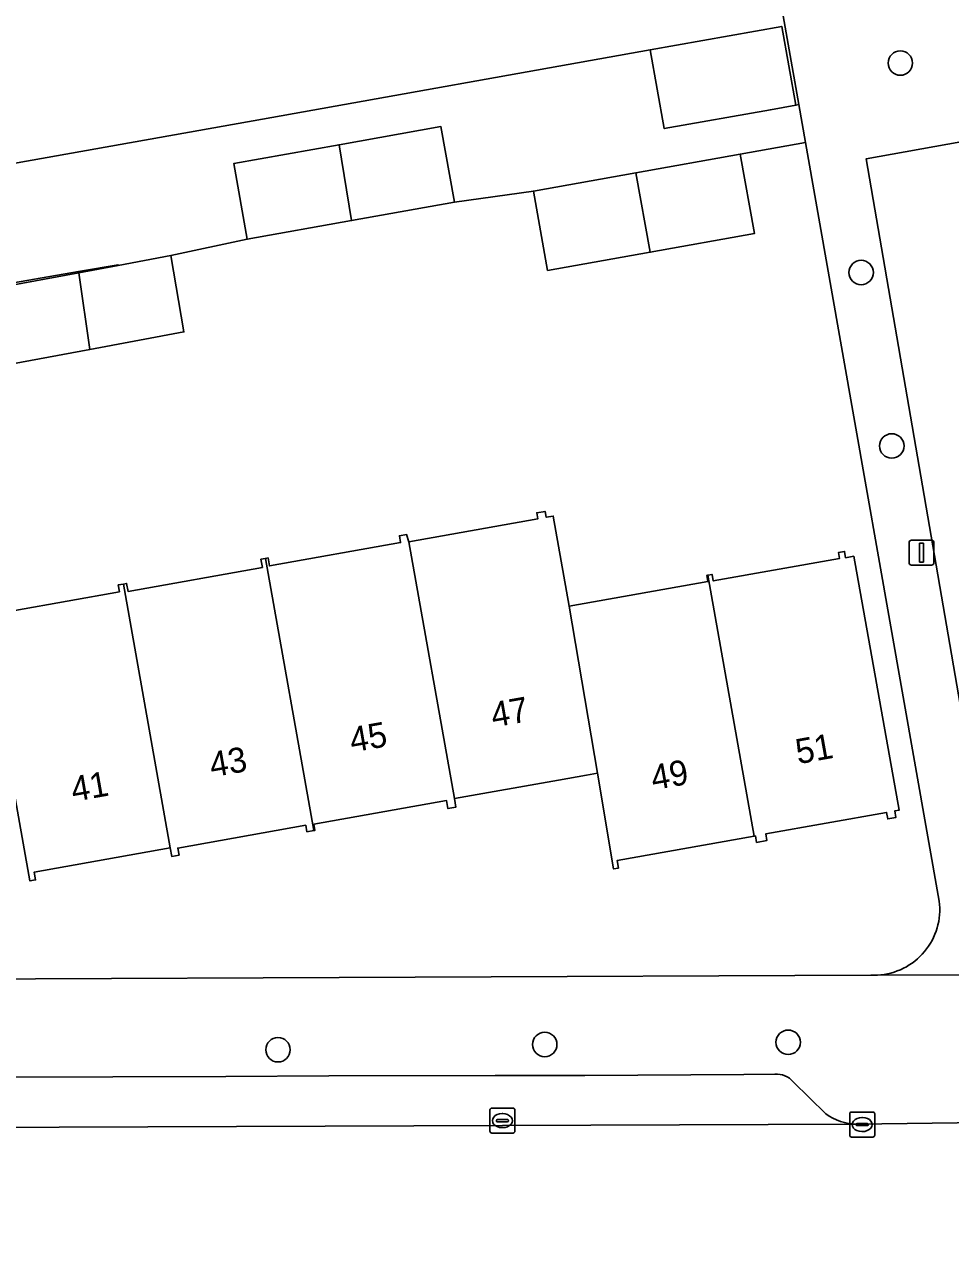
# Model space of a CAD drawing. Extents: x 157793 to 159380, y 380877 to 382313.
# Drawn here: x 158414.16 to 158451.2, y 381260.34 to 381309.75 of the extents above; entities that cross this region are included whole.
import ezdxf

# ---------------------------------------------------------------- set-up
doc = ezdxf.new("R2010")
doc.units = 0
for name, color, linetype in [('IMGEO_Boom', 7, 'Continuous'), ('IMGEO_Erf', 7, 'Continuous'), ('IMGEO_Kolk', 7, 'Continuous'), ('IMGEO_Lichtmast', 7, 'Continuous'), ('IMGEO_Pand', 7, 'Continuous'), ('IMGEO_Pand_nummerreeks', 7, 'Continuous'), ('IMGEO_Parkeervlak_open', 7, 'Continuous'), ('IMGEO_Rijbaan_lokaal_gesloten', 7, 'Continuous'), ('IMGEO_Voetpad_open', 7, 'Continuous')]:
    doc.layers.add(name, color=color, linetype=linetype)

msp = doc.modelspace()

# ---------------------------------------------------------------- linework, layer by layer
at = {"layer": 'IMGEO_Boom'}
for centre in [(158449.203, 381308.215), (158447.634, 381299.838), (158448.86, 381292.903), (158424.297, 381268.757), (158434.973, 381268.967), (158444.714, 381269.054)]:
    msp.add_circle(centre, 0.489, dxfattribs=at)
at = {"layer": 'IMGEO_Erf'}
for points in [[(158411.301, 381303.769), (158423.681, 381305.976), (158439.193, 381308.742), (158444.46, 381309.681), (158445.021, 381306.53), (158445.137, 381306.551), (158439.742, 381337.106)], [(158445.405, 381305.032), (158442.798, 381304.572), (158443.365, 381301.394), (158439.191, 381300.65), (158435.085, 381299.919), (158434.518, 381303.097), (158431.355, 381302.646), (158427.244, 381301.913), (158423.066, 381301.169), (158420.007, 381300.514), (158420.532, 381297.464), (158416.77, 381296.766), (158412.364, 381295.949)], [(158450.762, 381274.698), (158445.405, 381305.032)], [(158411.838, 381298.999), (158416.323, 381299.83), (158417.904, 381300.124), (158417.9, 381300.15), (158416.316, 381299.877), (158411.33, 381299.017)], [(158413.771, 381286.326), (158417.952, 381287.072), (158417.904, 381287.342), (158418.118, 381287.38), (158418.241, 381287.402), (158418.297, 381287.088), (158423.672, 381288.046), (158423.614, 381288.374), (158423.795, 381288.406), (158423.898, 381288.425), (158423.955, 381288.105), (158429.206, 381289.041), (158429.159, 381289.31), (158429.44, 381289.361), (158429.536, 381289.071), (158434.698, 381289.99), (158434.655, 381290.228), (158434.987, 381290.287), (158435.03, 381290.049), (158435.311, 381290.099), (158435.954, 381286.49), (158441.504, 381287.479), (158441.46, 381287.727), (158441.494, 381287.733), (158441.67, 381287.764), (158441.716, 381287.503), (158446.773, 381288.404), (158446.73, 381288.642), (158446.969, 381288.685), (158447.014, 381288.433), (158447.341, 381288.491), (158449.151, 381278.336), (158448.977, 381278.305), (158449.024, 381278.046), (158448.696, 381277.988), (158448.65, 381278.25), (158443.817, 381277.389), (158443.864, 381277.125), (158443.447, 381277.051), (158443.401, 381277.308), (158443.354, 381277.3), (158437.867, 381276.322), (158437.92, 381276.021), (158437.727, 381275.987), (158437.08, 381279.82), (158436.637, 381279.741), (158435.523, 381279.543), (158431.357, 381278.8), (158431.417, 381278.459), (158431.099, 381278.402), (158431.042, 381278.721), (158425.733, 381277.775), (158425.777, 381277.531), (158425.734, 381277.523), (158425.455, 381277.473), (158425.409, 381277.736), (158420.287, 381276.823), (158420.337, 381276.543), (158420.043, 381276.49), (158419.982, 381276.833), (158414.542, 381275.863), (158414.599, 381275.547), (158414.373, 381275.507), (158413.648, 381279.575)], [(158393.303, 381271.505), (158448.019, 381271.737), (158448.288, 381271.738)]]:
    msp.add_lwpolyline(points, dxfattribs=at)
msp.add_arc((158448.142, 381274.374), 2.64, 273.1635, 7.058, dxfattribs=at)
at = {"layer": 'IMGEO_Kolk'}
for p, q in [((158432.776, 381265.496), (158432.776, 381266.348)), ((158432.851, 381266.422), (158433.703, 381266.422)), ((158433.264, 381266.202), (158433.289, 381266.202)), ((158433.777, 381266.348), (158433.777, 381265.496)), ((158447.175, 381265.338), (158447.175, 381266.19)), ((158447.25, 381266.264), (158448.102, 381266.264)), ((158448.176, 381266.19), (158448.176, 381265.338)), ((158433.035, 381265.916), (158433.035, 381265.928)), ((158433.473, 381265.879), (158433.075, 381265.879)), ((158433.078, 381265.965), (158433.476, 381265.965)), ((158433.519, 381265.928), (158433.519, 381265.916)), ((158447.434, 381265.758), (158447.434, 381265.77)), ((158447.872, 381265.721), (158447.474, 381265.721)), ((158447.477, 381265.807), (158447.875, 381265.807)), ((158447.663, 381266.044), (158447.688, 381266.044)), ((158447.918, 381265.77), (158447.918, 381265.758)), ((158433.703, 381265.422), (158432.851, 381265.422)), ((158433.287, 381265.642), (158433.262, 381265.642)), ((158448.102, 381265.264), (158447.25, 381265.264)), ((158447.686, 381265.484), (158447.661, 381265.484))]:
    msp.add_line(p, q, dxfattribs=at)
for points in [[(158432.776, 381265.496), (158432.776, 381266.348)], [(158432.851, 381266.422), (158433.703, 381266.422)], [(158433.777, 381266.348), (158433.777, 381265.496)], [(158447.175, 381265.338), (158447.175, 381266.19)], [(158447.25, 381266.264), (158448.102, 381266.264)], [(158448.176, 381266.19), (158448.176, 381265.338)], [(158433.703, 381265.422), (158432.851, 381265.422)], [(158448.102, 381265.264), (158447.25, 381265.264)]]:
    msp.add_lwpolyline(points, dxfattribs=at)
for centre, radius, start, end in [((158432.853, 381266.346), 0.0765, 91.552, 178.448), ((158432.853, 381266.346), 0.0765, 91.552, 178.448), ((158433.701, 381266.346), 0.0765, 1.552, 88.448), ((158433.701, 381266.346), 0.0765, 1.552, 88.448), ((158447.252, 381266.188), 0.0765, 91.552, 178.448), ((158447.252, 381266.188), 0.0765, 91.552, 178.448), ((158448.1, 381266.188), 0.0765, 1.552, 88.448), ((158448.1, 381266.188), 0.0765, 1.552, 88.448), ((158433.075, 381265.925), 0.0403, 85.8775, 175.7526), ((158433.072, 381265.915), 0.0366, 178.938, 274.7102), ((158433.476, 381265.922), 0.043, 264.8664, 352.4533), ((158433.48, 381265.927), 0.0386, 1.7309, 96.639), ((158447.474, 381265.767), 0.0403, 85.8775, 175.7526), ((158447.471, 381265.757), 0.0366, 178.938, 274.7102), ((158447.875, 381265.764), 0.043, 264.8664, 352.4533), ((158447.879, 381265.769), 0.0386, 1.7309, 96.639), ((158432.853, 381265.498), 0.0765, 181.552, 268.448), ((158432.853, 381265.498), 0.0765, 181.552, 268.448), ((158433.701, 381265.498), 0.0765, 271.552, 358.448), ((158433.701, 381265.498), 0.0765, 271.552, 358.448), ((158447.252, 381265.34), 0.0765, 181.552, 268.448), ((158447.252, 381265.34), 0.0765, 181.552, 268.448), ((158448.1, 381265.34), 0.0765, 271.552, 358.448), ((158448.1, 381265.34), 0.0765, 271.552, 358.448)]:
    msp.add_arc(centre, radius, start, end, dxfattribs=at)
for centre, major_axis, ratio, start_param, end_param in [((158433.263, 381265.922), (-0.387, 0.002), 0.722429, 4.712389, 7.853982), ((158433.288, 381265.922), (-0.39, 0.002), 0.717154, 1.570796, 4.712389), ((158447.662, 381265.764), (-0.387, 0.002), 0.722429, 4.712389, 7.853982), ((158447.687, 381265.764), (-0.39, 0.002), 0.717154, 1.570796, 4.712389)]:
    msp.add_ellipse(centre, major_axis=major_axis, ratio=ratio, start_param=start_param, end_param=end_param, dxfattribs=at)
at = {"layer": 'IMGEO_Lichtmast'}
for p, q in [((158449.554, 381288.234), (158449.554, 381289.034)), ((158449.554, 381289.034), (158449.554, 381288.234)), ((158449.654, 381289.134), (158450.444, 381289.134)), ((158450.444, 381289.134), (158449.654, 381289.134)), ((158450.544, 381289.034), (158450.544, 381288.234)), ((158450.544, 381288.234), (158450.544, 381289.034)), ((158450.444, 381288.134), (158449.654, 381288.134)), ((158449.654, 381288.134), (158450.444, 381288.134))]:
    msp.add_line(p, q, dxfattribs=at)
msp.add_lwpolyline([(158449.974, 381289.009), (158450.124, 381289.009), (158450.124, 381288.259), (158449.974, 381288.259), (158449.974, 381289.009)], dxfattribs=at)
for centre, start, end in [((158449.654, 381289.034), 90, 180), ((158449.654, 381289.034), 90, 180), ((158450.444, 381289.034), 0, 90), ((158450.444, 381289.034), 360, 90), ((158449.654, 381288.234), 180, 270), ((158449.654, 381288.234), 180, 270), ((158450.444, 381288.234), 270, 0), ((158450.444, 381288.234), 270, 0)]:
    msp.add_arc(centre, 0.1, start, end, dxfattribs=at)
at = {"layer": 'IMGEO_Pand'}
for points in [[(158444.46, 381309.681), (158439.193, 381308.742), (158439.754, 381305.592), (158444.003, 381306.349), (158445.021, 381306.53)], [(158427.244, 381301.913), (158431.355, 381302.646), (158430.815, 381305.674), (158426.74, 381304.947)], [(158427.244, 381301.913), (158426.74, 381304.947), (158422.526, 381304.197), (158423.066, 381301.169)], [(158438.624, 381303.829), (158439.191, 381300.65), (158443.365, 381301.394), (158442.798, 381304.572)], [(158438.624, 381303.829), (158434.518, 381303.097), (158435.085, 381299.919), (158439.191, 381300.65)], [(158420.007, 381300.514), (158417.904, 381300.124), (158416.323, 381299.83), (158416.77, 381296.766), (158420.532, 381297.464)], [(158416.323, 381299.83), (158411.838, 381298.999), (158412.364, 381295.949), (158416.77, 381296.766)], [(158435.954, 381286.49), (158435.311, 381290.099), (158435.03, 381290.049), (158434.987, 381290.287), (158434.655, 381290.228), (158434.698, 381289.99), (158429.536, 381289.071), (158431.357, 381278.8), (158435.523, 381279.543), (158436.637, 381279.741), (158437.08, 381279.82)], [(158429.536, 381289.071), (158429.44, 381289.361), (158429.159, 381289.31), (158429.206, 381289.041), (158423.955, 381288.105), (158423.898, 381288.425), (158423.795, 381288.406), (158425.734, 381277.523), (158425.777, 381277.531), (158425.733, 381277.775), (158431.042, 381278.721), (158431.099, 381278.402), (158431.417, 381278.459), (158431.357, 381278.8)], [(158418.118, 381287.38), (158419.982, 381276.833), (158420.043, 381276.49), (158420.337, 381276.543), (158420.287, 381276.823), (158425.409, 381277.736), (158425.455, 381277.473), (158425.734, 381277.523), (158423.795, 381288.406), (158423.614, 381288.374), (158423.672, 381288.046), (158418.297, 381287.088), (158418.241, 381287.402)], [(158447.341, 381288.491), (158447.014, 381288.433), (158446.969, 381288.685), (158446.73, 381288.642), (158446.773, 381288.404), (158441.716, 381287.503), (158441.67, 381287.764), (158441.494, 381287.733), (158443.354, 381277.3), (158443.401, 381277.308), (158443.447, 381277.051), (158443.864, 381277.125), (158443.817, 381277.389), (158448.65, 381278.25), (158448.696, 381277.988), (158449.024, 381278.046), (158448.977, 381278.305), (158449.151, 381278.336)], [(158441.494, 381287.733), (158441.46, 381287.727), (158441.504, 381287.479), (158435.954, 381286.49), (158437.08, 381279.82), (158437.727, 381275.987), (158437.92, 381276.021), (158437.867, 381276.322), (158443.354, 381277.3)], [(158418.118, 381287.38), (158417.904, 381287.342), (158417.952, 381287.072), (158413.771, 381286.326), (158412.736, 381286.142), (158412.486, 381286.097), (158413.648, 381279.575), (158414.373, 381275.507), (158414.599, 381275.547), (158414.542, 381275.863), (158419.982, 381276.833)]]:
    msp.add_lwpolyline(points, close=True, dxfattribs=at)
at = {"layer": 'IMGEO_Parkeervlak_open'}
for points in [[(158451.622, 381305.07), (158447.84, 381304.388), (158452.075, 381279.774), (158455.873, 381280.446)], [(158422.206, 381267.693), (158408.624, 381267.65)], [(158426.333, 381267.709), (158422.206, 381267.693)], [(158432.987, 381267.722), (158426.333, 381267.709)], [(158436.58, 381267.729), (158432.987, 381267.722)], [(158442.946, 381267.765), (158436.58, 381267.729)], [(158444.184, 381267.778), (158442.946, 381267.765)], [(158446.219, 381266.19), (158444.91, 381267.475)], [(158394.254, 381265.587), (158447.459, 381265.784)]]:
    msp.add_lwpolyline(points, dxfattribs=at)
for centre, radius, start, end in [((158444.258, 381266.934), 0.847, 39.6831, 95.01), ((158447.486, 381267.963), 2.18, 234.4533, 269.2878)]:
    msp.add_arc(centre, radius, start, end, dxfattribs=at)
at = {"layer": 'IMGEO_Rijbaan_lokaal_gesloten'}
msp.add_lwpolyline([(158414.748, 381259.693), (158415.841, 381259.699), (158416.045, 381259.7), (158452.413, 381259.816), (158453.527, 381259.813), (158453.494, 381265.863), (158447.459, 381265.784), (158394.254, 381265.587), (158381.644, 381265.541), (158374.137, 381265.491), (158374.097, 381259.557), (158375.117, 381259.544), (158377.232, 381259.519)], close=True, dxfattribs=at)
at = {"layer": 'IMGEO_Voetpad_open'}
for points in [[(158444.501, 381339.766), (158439.445, 381338.78), (158439.742, 381337.106), (158445.137, 381306.551), (158445.405, 381305.032), (158450.762, 381274.698)], [(158411.33, 381299.017), (158416.316, 381299.877), (158417.9, 381300.15), (158417.904, 381300.124), (158420.007, 381300.514), (158423.066, 381301.169), (158422.526, 381304.197), (158426.74, 381304.947), (158430.815, 381305.674), (158431.355, 381302.646), (158434.518, 381303.097), (158438.624, 381303.829), (158442.798, 381304.572), (158445.405, 381305.032), (158445.137, 381306.551), (158445.021, 381306.53), (158444.003, 381306.349), (158439.754, 381305.592), (158439.193, 381308.742), (158423.681, 381305.976), (158411.301, 381303.769)], [(158455.873, 381280.446), (158452.075, 381279.774), (158447.84, 381304.388), (158451.622, 381305.07)], [(158458.608, 381271.782), (158448.288, 381271.738), (158448.019, 381271.737), (158393.303, 381271.505), (158386.607, 381271.512), (158359.289, 381271.383), (158357.912, 381271.377), (158332.634, 381271.258), (158326.591, 381271.23), (158326.661, 381270.803)], [(158448.288, 381271.738), (158458.608, 381271.782)], [(158397.113, 381267.591), (158398.123, 381267.602), (158404.457, 381267.623), (158408.624, 381267.65), (158422.206, 381267.693), (158426.333, 381267.709), (158432.987, 381267.722), (158436.58, 381267.729), (158442.946, 381267.765), (158444.184, 381267.778)], [(158444.91, 381267.475), (158446.219, 381266.19)], [(158447.459, 381265.784), (158453.494, 381265.863)]]:
    msp.add_lwpolyline(points, dxfattribs=at)
for centre, radius, start, end in [((158448.142, 381274.374), 2.64, 273.1635, 7.058), ((158444.258, 381266.934), 0.847, 39.6831, 95.01), ((158447.486, 381267.963), 2.18, 234.4533, 269.2878)]:
    msp.add_arc(centre, radius, start, end, dxfattribs=at)

# ---------------------------------------------------------------- texts
at = {"layer": 'IMGEO_Pand_nummerreeks'}
for s, rotation, p in [('47', 10.0325, (158432.914, 381281.642)), ('45', 10.0325, (158427.258, 381280.642)), ('51', 10.1299, (158445.107, 381280.173)), ('43', 10.032, (158421.651, 381279.65)), ('49', 10.2158, (158439.318, 381279.132)), ('41', 10.0325, (158416.11, 381278.67))]:
    msp.add_text(s, height=1, rotation=rotation, dxfattribs=at).set_placement(p)

doc.saveas('drawing.dxf')
